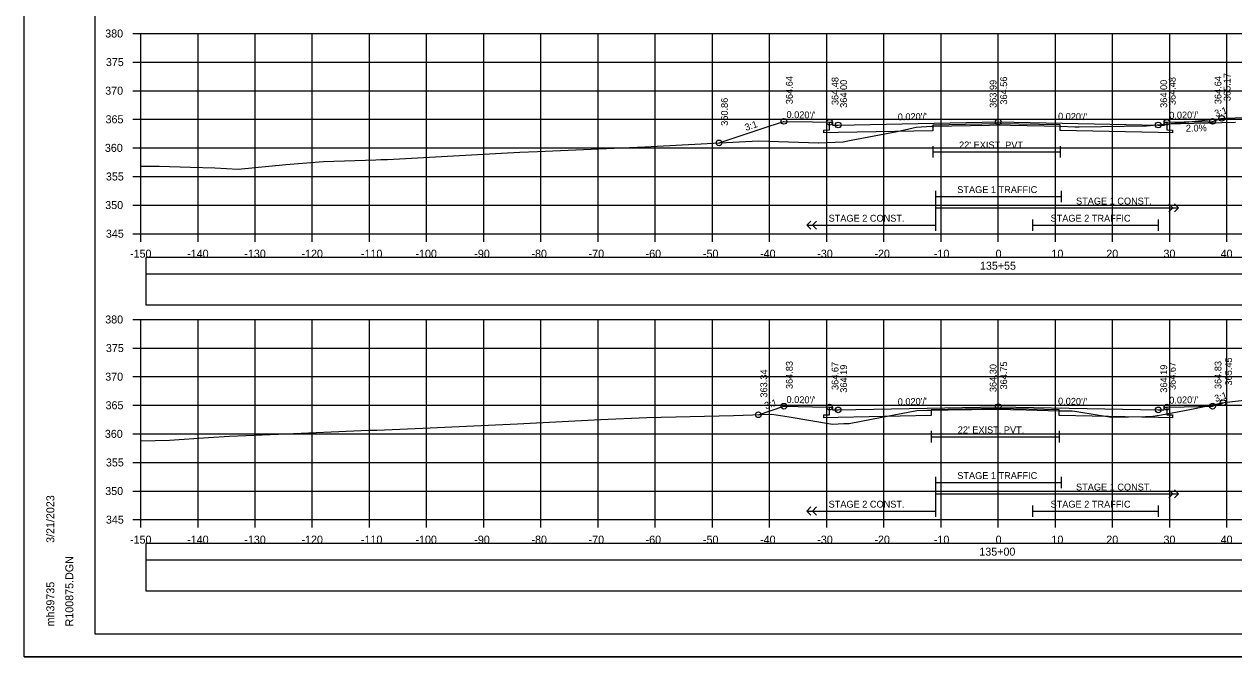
# Model space of a CAD drawing. Extents: x 1368122 to 1710785, y 373130 to 557566.
# Drawn here: x 1368518.5 to 1368730.1, y 378250.4 to 378361 of the extents above; entities that cross this region are included whole.
import ezdxf

# ---------------------------------------------------------------- set-up
doc = ezdxf.new("R2010")
doc.units = 0
for name, color, linetype in [('R_Alt Surface', 7, 'Continuous'), ('R_Axis', 7, 'Continuous'), ('R_Axis Annot', 7, 'Continuous'), ('R_Border', 7, 'Continuous'), ('R_Drive', 7, 'Continuous'), ('R_Exist Surface', 7, 'Continuous'), ('R_Fin Surface', 7, 'Continuous'), ('R_Grid', 7, 'Continuous'), ('R_No Plot', 7, 'Continuous'), ('R_Striping', 7, 'Continuous'), ('R_Water', 7, 'Continuous'), ('R_Xsect Elev', 7, 'Continuous'), ('R_Xsect Slope', 7, 'Continuous')]:
    doc.layers.add(name, color=color, linetype=linetype)

msp = doc.modelspace()

# ---------------------------------------------------------------- linework, layer by layer
for points in [[(1368539.73, 378311.95), (1368838.03, 378311.95), (1368838.03, 378317.36), (1368539.73, 378317.36)], [(1368539.73, 378261.95), (1368838.03, 378261.95), (1368838.03, 378267.36), (1368539.73, 378267.36)]]:
    msp.add_lwpolyline(points, close=True)
at = {"layer": 'R_Alt Surface'}
for points in [[(1368718.38, 378343.9), (1368718.38, 378342.56), (1368719.38, 378342.54), (1368719.38, 378342.04), (1368716.88, 378342.09), (1368699.72, 378342.43), (1368699.72, 378343.43), (1368688.88, 378343.65), (1368677.44, 378343.42), (1368677.44, 378342.42), (1368660.88, 378342.09), (1368658.38, 378342.04), (1368658.38, 378342.54), (1368659.38, 378342.56), (1368659.38, 378343.9)], [(1368677.44, 378339.73), (1368677.44, 378337.73)], [(1368677.44, 378338.73), (1368699.72, 378338.73)], [(1368699.72, 378339.73), (1368699.72, 378337.73)], [(1368718.38, 378294.09), (1368718.38, 378292.75), (1368719.38, 378292.73), (1368719.38, 378292.23), (1368716.88, 378292.28), (1368699.53, 378292.63), (1368699.52, 378293.63), (1368688.88, 378293.84), (1368677.16, 378293.61), (1368677.16, 378292.61), (1368660.88, 378292.28), (1368658.38, 378292.23), (1368658.38, 378292.73), (1368659.38, 378292.75), (1368659.38, 378294.09)], [(1368677.16, 378289.92), (1368677.16, 378287.92)], [(1368699.52, 378289.92), (1368699.52, 378287.92)], [(1368677.16, 378288.92), (1368699.52, 378288.92)]]:
    msp.add_lwpolyline(points, dxfattribs=at)
for points in [[(1368539.73, 378317.41), (1368838.03, 378317.41), (1368838.03, 378320.23), (1368539.73, 378320.23)], [(1368539.73, 378267.41), (1368838.03, 378267.41), (1368838.03, 378270.23), (1368539.73, 378270.23)]]:
    msp.add_lwpolyline(points, close=True, dxfattribs=at)
at = {"layer": 'R_Axis'}
for p, q in [((1368537.48, 378359.42), (1368538.88, 378359.42)), ((1368538.88, 378324.42), (1368538.88, 378359.42)), ((1368537.48, 378354.42), (1368538.88, 378354.42)), ((1368537.48, 378349.42), (1368538.88, 378349.42)), ((1368537.48, 378344.42), (1368538.88, 378344.42)), ((1368537.48, 378339.42), (1368538.88, 378339.42)), ((1368537.48, 378334.42), (1368538.88, 378334.42)), ((1368537.48, 378329.42), (1368538.88, 378329.42)), ((1368537.48, 378324.42), (1368538.88, 378324.42)), ((1368538.88, 378324.42), (1368838.88, 378324.42)), ((1368538.88, 378323.02), (1368538.88, 378324.42)), ((1368548.88, 378323.02), (1368548.88, 378324.42)), ((1368558.88, 378323.02), (1368558.88, 378324.42)), ((1368568.88, 378323.02), (1368568.88, 378324.42)), ((1368578.88, 378323.02), (1368578.88, 378324.42)), ((1368588.88, 378323.02), (1368588.88, 378324.42)), ((1368598.88, 378323.02), (1368598.88, 378324.42)), ((1368608.88, 378323.02), (1368608.88, 378324.42)), ((1368618.88, 378323.02), (1368618.88, 378324.42)), ((1368628.88, 378323.02), (1368628.88, 378324.42)), ((1368638.88, 378323.02), (1368638.88, 378324.42)), ((1368648.88, 378323.02), (1368648.88, 378324.42)), ((1368658.88, 378323.02), (1368658.88, 378324.42)), ((1368668.88, 378323.02), (1368668.88, 378324.42)), ((1368678.88, 378323.02), (1368678.88, 378324.42)), ((1368688.88, 378323.02), (1368688.88, 378324.42)), ((1368698.88, 378323.02), (1368698.88, 378324.42)), ((1368708.88, 378323.02), (1368708.88, 378324.42)), ((1368718.88, 378323.02), (1368718.88, 378324.42)), ((1368728.88, 378323.02), (1368728.88, 378324.42)), ((1368537.48, 378309.42), (1368538.88, 378309.42)), ((1368538.88, 378274.42), (1368538.88, 378309.42)), ((1368537.48, 378304.42), (1368538.88, 378304.42)), ((1368537.48, 378299.42), (1368538.88, 378299.42)), ((1368537.48, 378294.42), (1368538.88, 378294.42)), ((1368537.48, 378289.42), (1368538.88, 378289.42)), ((1368537.48, 378284.42), (1368538.88, 378284.42)), ((1368537.48, 378279.42), (1368538.88, 378279.42)), ((1368537.48, 378274.42), (1368538.88, 378274.42)), ((1368538.88, 378274.42), (1368838.88, 378274.42)), ((1368538.88, 378273.02), (1368538.88, 378274.42)), ((1368548.88, 378273.02), (1368548.88, 378274.42)), ((1368558.88, 378273.02), (1368558.88, 378274.42)), ((1368568.88, 378273.02), (1368568.88, 378274.42)), ((1368578.88, 378273.02), (1368578.88, 378274.42)), ((1368588.88, 378273.02), (1368588.88, 378274.42)), ((1368598.88, 378273.02), (1368598.88, 378274.42)), ((1368608.88, 378273.02), (1368608.88, 378274.42)), ((1368618.88, 378273.02), (1368618.88, 378274.42)), ((1368628.88, 378273.02), (1368628.88, 378274.42)), ((1368638.88, 378273.02), (1368638.88, 378274.42)), ((1368648.88, 378273.02), (1368648.88, 378274.42)), ((1368658.88, 378273.02), (1368658.88, 378274.42)), ((1368668.88, 378273.02), (1368668.88, 378274.42)), ((1368678.88, 378273.02), (1368678.88, 378274.42)), ((1368688.88, 378273.02), (1368688.88, 378274.42)), ((1368698.88, 378273.02), (1368698.88, 378274.42)), ((1368708.88, 378273.02), (1368708.88, 378274.42)), ((1368718.88, 378273.02), (1368718.88, 378274.42)), ((1368728.88, 378273.02), (1368728.88, 378274.42))]:
    msp.add_line(p, q, dxfattribs=at)
at = {"layer": 'R_Border'}
for p, q in [((1368530.88, 378254.42), (1368530.88, 378459.88)), ((1368530.88, 378254.42), (1368530.88, 378254.42)), ((1368847.06, 378254.42), (1368530.88, 378254.42))]:
    msp.add_line(p, q, dxfattribs=at)
at = {"layer": 'R_Drive'}
for p, q in [((1368717.88, 378343.4), (1368718.38, 378343.65)), ((1368718.38, 378343.65), (1368730.38, 378343.89))]:
    msp.add_line(p, q, dxfattribs=at)
at = {"layer": 'R_Exist Surface'}
for points in [[(1368538.88, 378336.25), (1368542.11, 378336.25), (1368547.57, 378336.04), (1368551.82, 378335.91), (1368555.93, 378335.7), (1368564.27, 378336.49), (1368570.86, 378337.05), (1368579.99, 378337.32), (1368580.84, 378337.36), (1368582.03, 378337.38), (1368601.97, 378338.47), (1368605.18, 378338.66), (1368608.3, 378338.81), (1368627.05, 378339.61), (1368639.04, 378340.23), (1368646.91, 378340.63), (1368657.43, 378340.31), (1368657.46, 378340.31), (1368657.47, 378340.31), (1368661.76, 378340.5), (1368663.16, 378340.77), (1368663.17, 378340.77), (1368671.22, 378342.29), (1368673.97, 378342.94), (1368674.5, 378343.07), (1368677.21, 378343.19), (1368677.44, 378343.2), (1368687.34, 378343.41), (1368688.05, 378343.43), (1368696.93, 378343.25), (1368699.72, 378343.19), (1368699.78, 378343.19), (1368702.28, 378343.1), (1368702.32, 378343.1), (1368702.64, 378343.1), (1368703.04, 378343.12), (1368714.8, 378343.27), (1368721.65, 378343.94), (1368728.46, 378344.64), (1368737.93, 378344.92)], [(1368538.88, 378288.21), (1368543.91, 378288.34), (1368550.69, 378288.81), (1368554.38, 378289.04), (1368562.94, 378289.39), (1368578.74, 378290.08), (1368580.17, 378290.05), (1368588.19, 378290.43), (1368604.78, 378291.16), (1368619.32, 378291.92), (1368627.41, 378292.28), (1368642.58, 378292.62), (1368649.25, 378292.84), (1368652.28, 378292.42), (1368659.86, 378291.12), (1368661.87, 378291.22), (1368662.78, 378291.25), (1368666.68, 378292), (1368674.64, 378293.53), (1368676.48, 378293.56), (1368677.16, 378293.57), (1368680.09, 378293.62), (1368688.27, 378293.74), (1368693.79, 378293.59), (1368699.52, 378293.44), (1368701.8, 378293.42), (1368702.28, 378293.41), (1368702.61, 378293.34), (1368708.71, 378292.34), (1368714.63, 378292.48), (1368715.9, 378292.51), (1368717.42, 378292.76), (1368722.41, 378293.67), (1368727.52, 378294.75), (1368727.9, 378294.83), (1368728.88, 378294.94), (1368736.48, 378295.81)]]:
    msp.add_lwpolyline(points, dxfattribs=at)
at = {"layer": 'R_Fin Surface'}
for points in [[(1368640.03, 378340.28), (1368648.78, 378343.19), (1368651.38, 378344.06), (1368656.38, 378343.96), (1368659.38, 378343.9), (1368659.88, 378343.9), (1368659.88, 378343.4), (1368660.88, 378343.42), (1368688.88, 378343.98), (1368716.88, 378343.42), (1368717.88, 378343.4), (1368717.88, 378343.9), (1368718.38, 378343.9), (1368721.38, 378343.96), (1368726.38, 378344.06), (1368727.97, 378344.59)], [(1368646.91, 378292.76), (1368651.38, 378294.25), (1368656.38, 378294.15), (1368659.38, 378294.09), (1368659.88, 378294.09), (1368659.88, 378293.59), (1368660.88, 378293.61), (1368688.88, 378294.17), (1368716.88, 378293.61), (1368717.88, 378293.59), (1368717.88, 378294.09), (1368718.38, 378294.09), (1368721.38, 378294.15), (1368726.38, 378294.25), (1368728.23, 378294.87)]]:
    msp.add_lwpolyline(points, dxfattribs=at)
at = {"layer": 'R_Grid'}
for p, q in [((1368538.88, 378359.42), (1368838.88, 378359.42)), ((1368538.88, 378324.42), (1368538.88, 378359.42)), ((1368548.88, 378324.42), (1368548.88, 378359.42)), ((1368558.88, 378324.42), (1368558.88, 378359.42)), ((1368568.88, 378324.42), (1368568.88, 378359.42)), ((1368578.88, 378324.42), (1368578.88, 378359.42)), ((1368588.88, 378324.42), (1368588.88, 378359.42)), ((1368598.88, 378324.42), (1368598.88, 378359.42)), ((1368608.88, 378324.42), (1368608.88, 378359.42)), ((1368618.88, 378324.42), (1368618.88, 378359.42)), ((1368628.88, 378324.42), (1368628.88, 378359.42)), ((1368638.88, 378324.42), (1368638.88, 378359.42)), ((1368648.88, 378324.42), (1368648.88, 378359.42)), ((1368658.88, 378324.42), (1368658.88, 378359.42)), ((1368668.88, 378324.42), (1368668.88, 378359.42)), ((1368678.88, 378324.42), (1368678.88, 378359.42)), ((1368688.88, 378324.42), (1368688.88, 378359.42)), ((1368698.88, 378324.42), (1368698.88, 378359.42)), ((1368708.88, 378324.42), (1368708.88, 378359.42)), ((1368718.88, 378324.42), (1368718.88, 378359.42)), ((1368728.88, 378324.42), (1368728.88, 378359.42)), ((1368538.88, 378354.42), (1368838.88, 378354.42)), ((1368538.88, 378349.42), (1368838.88, 378349.42)), ((1368538.88, 378344.42), (1368838.88, 378344.42)), ((1368538.88, 378339.42), (1368838.88, 378339.42)), ((1368538.88, 378334.42), (1368838.88, 378334.42)), ((1368538.88, 378329.42), (1368838.88, 378329.42)), ((1368538.88, 378324.42), (1368838.88, 378324.42)), ((1368538.88, 378309.42), (1368838.88, 378309.42)), ((1368538.88, 378274.42), (1368538.88, 378309.42)), ((1368548.88, 378274.42), (1368548.88, 378309.42)), ((1368558.88, 378274.42), (1368558.88, 378309.42)), ((1368568.88, 378274.42), (1368568.88, 378309.42)), ((1368578.88, 378274.42), (1368578.88, 378309.42)), ((1368588.88, 378274.42), (1368588.88, 378309.42)), ((1368598.88, 378274.42), (1368598.88, 378309.42)), ((1368608.88, 378274.42), (1368608.88, 378309.42)), ((1368618.88, 378274.42), (1368618.88, 378309.42)), ((1368628.88, 378274.42), (1368628.88, 378309.42)), ((1368638.88, 378274.42), (1368638.88, 378309.42)), ((1368648.88, 378274.42), (1368648.88, 378309.42)), ((1368658.88, 378274.42), (1368658.88, 378309.42)), ((1368668.88, 378274.42), (1368668.88, 378309.42)), ((1368678.88, 378274.42), (1368678.88, 378309.42)), ((1368688.88, 378274.42), (1368688.88, 378309.42)), ((1368698.88, 378274.42), (1368698.88, 378309.42)), ((1368708.88, 378274.42), (1368708.88, 378309.42)), ((1368718.88, 378274.42), (1368718.88, 378309.42)), ((1368728.88, 378274.42), (1368728.88, 378309.42)), ((1368538.88, 378304.42), (1368838.88, 378304.42)), ((1368538.88, 378299.42), (1368838.88, 378299.42)), ((1368538.88, 378294.42), (1368838.88, 378294.42)), ((1368538.88, 378289.42), (1368838.88, 378289.42)), ((1368538.88, 378284.42), (1368838.88, 378284.42)), ((1368538.88, 378279.42), (1368838.88, 378279.42)), ((1368538.88, 378274.42), (1368838.88, 378274.42))]:
    msp.add_line(p, q, dxfattribs=at)
at = {"layer": 'R_No Plot'}
msp.add_line((1368518.48, 378250.44), (1368851.81, 378250.44), dxfattribs=at)
for points in [[(1368518.47, 378463.78), (1368851.81, 378463.78), (1368851.81, 378250.44), (1368518.47, 378250.44)], [(1368764.8, 378459.88), (1368784.42, 378459.88), (1368784.42, 378450), (1368800.53, 378450), (1368823.73, 378450), (1368823.85, 378421.84), (1368847.06, 378421.84), (1368847.06, 378254.42), (1368530.88, 378254.42), (1368530.88, 378459.88)]]:
    msp.add_lwpolyline(points, close=True, dxfattribs=at)
for centre in [(1368727.97, 378344.59), (1368651.38, 378344.06), (1368659.38, 378343.9), (1368660.88, 378343.42), (1368688.88, 378343.98), (1368716.88, 378343.42), (1368718.38, 378343.9), (1368726.38, 378344.06), (1368640.03, 378340.28), (1368651.38, 378294.25), (1368659.38, 378294.09), (1368660.88, 378293.61), (1368688.88, 378294.17), (1368716.88, 378293.61), (1368718.38, 378294.09), (1368726.38, 378294.25), (1368728.23, 378294.87), (1368646.91, 378292.76)]:
    msp.add_circle(centre, 0.5, dxfattribs=at)
at = {"layer": 'R_Striping'}
for p, q in [((1368719.42, 378328.92), (1368718.71, 378329.63)), ((1368718.71, 378328.21), (1368719.42, 378328.92)), ((1368720.42, 378328.92), (1368719.71, 378329.63)), ((1368719.71, 378328.21), (1368720.42, 378328.92)), ((1368655.38, 378325.92), (1368656.09, 378326.63)), ((1368655.38, 378325.92), (1368677.88, 378325.92)), ((1368656.09, 378325.21), (1368655.38, 378325.92)), ((1368656.38, 378325.92), (1368657.09, 378326.63)), ((1368657.09, 378325.21), (1368656.38, 378325.92)), ((1368719.42, 378278.92), (1368718.71, 378279.63)), ((1368720.42, 378278.92), (1368719.71, 378279.63)), ((1368718.71, 378278.21), (1368719.42, 378278.92)), ((1368719.71, 378278.21), (1368720.42, 378278.92)), ((1368655.38, 378275.92), (1368656.09, 378276.63)), ((1368655.38, 378275.92), (1368677.88, 378275.92)), ((1368656.09, 378275.21), (1368655.38, 378275.92)), ((1368656.38, 378275.92), (1368657.09, 378276.63)), ((1368657.09, 378275.21), (1368656.38, 378275.92))]:
    msp.add_line(p, q, dxfattribs=at)
for points in [[(1368677.88, 378331.92), (1368677.88, 378324.92)], [(1368699.88, 378331.92), (1368699.88, 378329.92)], [(1368677.88, 378330.92), (1368699.88, 378330.92)], [(1368677.88, 378328.92), (1368720.42, 378328.92)], [(1368694.88, 378326.92), (1368694.88, 378324.92)], [(1368694.88, 378325.92), (1368716.88, 378325.92)], [(1368716.88, 378326.92), (1368716.88, 378324.92)], [(1368677.88, 378281.92), (1368677.88, 378274.92)], [(1368699.88, 378281.92), (1368699.88, 378279.92)], [(1368677.88, 378280.92), (1368699.88, 378280.92)], [(1368677.88, 378278.92), (1368720.42, 378278.92)], [(1368694.88, 378276.92), (1368694.88, 378274.92)], [(1368716.88, 378276.92), (1368716.88, 378274.92)], [(1368694.88, 378275.92), (1368716.88, 378275.92)]]:
    msp.add_lwpolyline(points, dxfattribs=at)
at = {"layer": 'R_Xsect Elev'}
for p, q in [((1368688.88, 378343.41), (1368688.88, 378353.41)), ((1368688.88, 378293.72), (1368688.88, 378303.72))]:
    msp.add_line(p, q, dxfattribs=at)

# ---------------------------------------------------------------- texts
at = {"layer": 'R_Axis Annot'}
for s, p in [('380', (1368532.65, 378358.72)), ('375', (1368532.77, 378353.72)), ('370', (1368532.65, 378348.72)), ('365', (1368532.71, 378343.72)), ('360', (1368532.59, 378338.72)), ('355', (1368532.77, 378333.72)), ('350', (1368532.65, 378328.72)), ('345', (1368532.77, 378323.72)), ('-150', (1368536.99, 378320.22)), ('-140', (1368546.99, 378320.22)), ('-130', (1368556.99, 378320.22)), ('-120', (1368566.99, 378320.22)), ('-110', (1368577.39, 378320.22)), ('-100', (1368586.93, 378320.22)), ('-90', (1368597.22, 378320.22)), ('-80', (1368607.22, 378320.22)), ('-70', (1368617.22, 378320.22)), ('-60', (1368627.19, 378320.22)), ('-50', (1368637.22, 378320.22)), ('-40', (1368647.22, 378320.22)), ('-30', (1368657.22, 378320.22)), ('-20', (1368667.22, 378320.22)), ('-10', (1368677.62, 378320.22)), ('0', (1368688.42, 378320.22)), ('10', (1368698.19, 378320.22)), ('20', (1368707.79, 378320.22)), ('30', (1368717.79, 378320.22)), ('40', (1368727.79, 378320.22)), ('135+55', (1368685.68, 378318.12)), ('380', (1368532.65, 378308.72)), ('375', (1368532.77, 378303.72)), ('370', (1368532.65, 378298.72)), ('365', (1368532.71, 378293.72)), ('360', (1368532.59, 378288.72)), ('355', (1368532.77, 378283.72)), ('350', (1368532.65, 378278.72)), ('345', (1368532.77, 378273.72)), ('-150', (1368536.99, 378270.22)), ('-140', (1368546.99, 378270.22)), ('-130', (1368556.99, 378270.22)), ('-120', (1368566.99, 378270.22)), ('-110', (1368577.39, 378270.22)), ('-100', (1368586.93, 378270.22)), ('-90', (1368597.22, 378270.22)), ('-80', (1368607.22, 378270.22)), ('-70', (1368617.22, 378270.22)), ('-60', (1368627.19, 378270.22)), ('-50', (1368637.22, 378270.22)), ('-40', (1368647.22, 378270.22)), ('-30', (1368657.22, 378270.22)), ('-20', (1368667.22, 378270.22)), ('-10', (1368677.62, 378270.22)), ('0', (1368688.42, 378270.22)), ('10', (1368698.19, 378270.22)), ('20', (1368707.79, 378270.22)), ('30', (1368717.79, 378270.22)), ('40', (1368727.79, 378270.22)), ('135+00', (1368685.57, 378268.12))]:
    msp.add_text(s, height=1.4, dxfattribs=at).set_placement(p)
at = {"layer": 'R_Border'}
for s, p in [('3/21/2023', (1368523.75, 378270.35)), ('R100875.DGN', (1368527.07, 378255.75)), ('mh39735', (1368523.75, 378255.75))]:
    msp.add_text(s, height=1.4, rotation=90, dxfattribs=at).set_placement(p)
at = {"layer": 'R_Striping'}
for s, p in [('STAGE 1 TRAFFIC', (1368681.71, 378331.52)), ('STAGE 1 CONST.', (1368702.49, 378329.52)), ('STAGE 2 CONST.', (1368659.2, 378326.52)), ('STAGE 2 TRAFFIC', (1368698.03, 378326.52)), ('STAGE 1 TRAFFIC', (1368681.71, 378281.52)), ('STAGE 1 CONST.', (1368702.49, 378279.52)), ('STAGE 2 CONST.', (1368659.2, 378276.52)), ('STAGE 2 TRAFFIC', (1368698.03, 378276.52))]:
    msp.add_text(s, height=1.2, dxfattribs=at).set_placement(p)
at = {"layer": 'R_Water'}
for p in [(1368682.03, 378339.33), (1368681.8, 378289.52)]:
    msp.add_text("22' EXIST. PVT.", height=1.2, dxfattribs=at).set_placement(p)
at = {"layer": 'R_Xsect Elev'}
for s, rotation, p in [('364.64', 90, (1368652.93, 378347.06)), ('364.48', 90, (1368660.93, 378346.9)), ('364.00', 90, (1368662.43, 378346.42)), ('363.99', 90, (1368688.58, 378346.41)), ('364.56', 90, (1368690.43, 378346.98)), ('364.00', 90, (1368718.43, 378346.42)), ('364.48', 90, (1368719.93, 378346.9)), ('364.64', 90, (1368727.93, 378347.06)), ('365.17', 90, (1368729.52, 378347.59)), ('360.86', 90, (1368641.58, 378343.28)), ('2.0%', 1.1458, (1368721.71, 378342.25)), ('365.45', 90, (1368729.78, 378297.87)), ('363.34', 90, (1368648.46, 378295.76)), ('364.83', 90, (1368652.93, 378297.25)), ('364.67', 90, (1368660.93, 378297.09)), ('364.19', 90, (1368662.43, 378296.61)), ('364.30', 90, (1368688.58, 378296.72)), ('364.75', 90, (1368690.43, 378297.17)), ('364.19', 90, (1368718.43, 378296.61)), ('364.67', 90, (1368719.93, 378297.09)), ('364.83', 90, (1368727.93, 378297.25))]:
    msp.add_text(s, height=1.2, rotation=rotation, dxfattribs=at).set_placement(p)
at = {"layer": 'R_Xsect Slope'}
for s, rotation, p in [("0.020'/'", 358.8542, (1368651.83, 378344.65)), ("0.020'/'", 1.1458, (1368671.31, 378344.23)), ("0.020'/'", 358.8542, (1368699.33, 378344.37)), ("0.020'/'", 1.1458, (1368718.81, 378344.51)), ('3:1', 18.4349, (1368726.94, 378344.8)), ('3:1', 18.4349, (1368644.76, 378342.38)), ("0.020'/'", 358.8542, (1368651.83, 378294.84)), ("0.020'/'", 1.1458, (1368718.81, 378294.7)), ('3:1', 18.4349, (1368726.93, 378294.96)), ('3:1', 18.4349, (1368648.2, 378293.72)), ("0.020'/'", 1.1458, (1368671.31, 378294.42)), ("0.020'/'", 358.8542, (1368699.33, 378294.56))]:
    msp.add_text(s, height=1.2, rotation=rotation, dxfattribs=at).set_placement(p)

doc.saveas('drawing.dxf')
